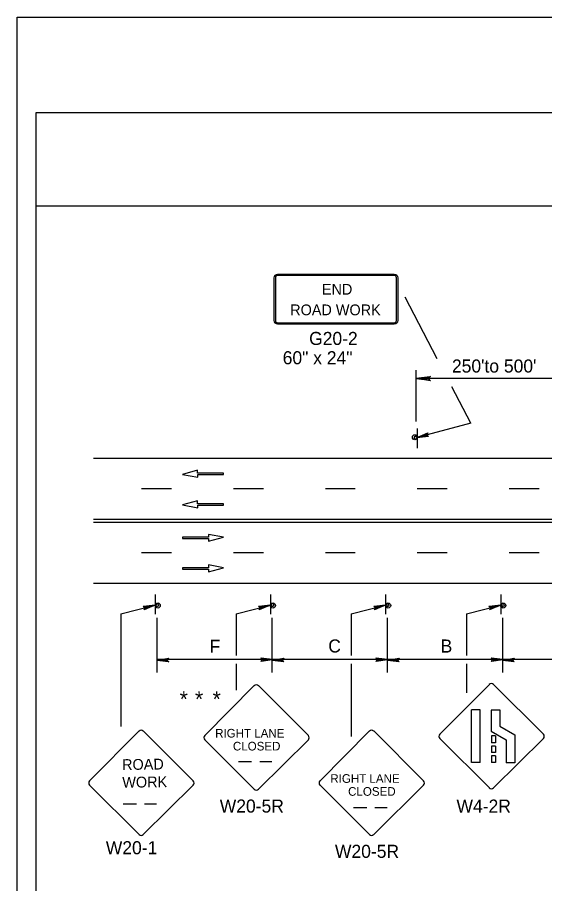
# Model space of a CAD drawing. Extents: x -14145 to -13521, y 30244 to 30661.
# Drawn here: x -13722.17 to -13713.71, y 30328.38 to 30342.31 of the extents above; entities that cross this region are included whole.
import ezdxf

# ---------------------------------------------------------------- set-up
doc = ezdxf.new("R2010")
doc.units = 0
for name, color, linetype in [('1', 7, 'Continuous'), ('10', 7, 'Continuous'), ('2', 7, 'Continuous'), ('3', 7, 'Continuous'), ('61', 7, 'Continuous')]:
    doc.layers.add(name, color=color, linetype=linetype)

msp = doc.modelspace()

# ---------------------------------------------------------------- linework, layer by layer
at = {"layer": '1'}
for p, q in [((-13716.121, 30338.173), (-13717.993, 30338.173)), ((-13716.121, 30338.173), (-13717.993, 30338.173)), ((-13716.121, 30338.158), (-13717.993, 30338.158)), ((-13716.121, 30338.158), (-13717.993, 30338.158)), ((-13718.055, 30338.122), (-13718.055, 30337.434)), ((-13718.029, 30338.122), (-13718.029, 30337.434)), ((-13716.085, 30337.434), (-13716.085, 30338.122)), ((-13716.059, 30337.434), (-13716.059, 30338.122)), ((-13715.431, 30336.82), (-13715.946, 30337.811)), ((-13717.993, 30337.397), (-13716.121, 30337.397)), ((-13717.993, 30337.382), (-13716.121, 30337.382)), ((-13715.768, 30335.808), (-13715.768, 30336.634)), ((-13712.527, 30336.5), (-13715.768, 30336.5)), ((-13714.89, 30335.782), (-13715.194, 30336.366)), ((-13714.89, 30335.782), (-13715.755, 30335.551)), ((-13715.749, 30335.384), (-13715.749, 30335.696)), ((-13715.749, 30335.384), (-13715.749, 30335.696)), ((-13720.95, 30335.222), (-13691.95, 30335.222)), ((-13719.279, 30335.026), (-13719.52, 30334.96)), ((-13719.52, 30334.96), (-13719.277, 30334.914)), ((-13719.279, 30334.981), (-13719.279, 30335.026)), ((-13718.863, 30334.981), (-13719.279, 30334.981)), ((-13719.277, 30334.914), (-13719.277, 30334.959)), ((-13719.277, 30334.959), (-13718.863, 30334.959)), ((-13718.863, 30334.959), (-13718.863, 30334.981)), ((-13719.699, 30334.73), (-13720.179, 30334.73)), ((-13718.223, 30334.73), (-13718.703, 30334.73)), ((-13716.747, 30334.73), (-13717.227, 30334.73)), ((-13715.271, 30334.73), (-13715.751, 30334.73)), ((-13713.795, 30334.73), (-13714.275, 30334.73)), ((-13719.279, 30334.534), (-13719.52, 30334.468)), ((-13719.279, 30334.489), (-13719.279, 30334.534)), ((-13719.52, 30334.468), (-13719.277, 30334.422)), ((-13718.863, 30334.489), (-13719.279, 30334.489)), ((-13719.277, 30334.422), (-13719.277, 30334.467)), ((-13719.277, 30334.467), (-13718.863, 30334.467)), ((-13718.863, 30334.467), (-13718.863, 30334.489)), ((-13720.95, 30334.238), (-13708.727, 30334.238)), ((-13720.95, 30334.193), (-13708.718, 30334.193)), ((-13719.106, 30333.951), (-13719.52, 30333.951)), ((-13719.52, 30333.951), (-13719.52, 30333.929)), ((-13718.863, 30333.95), (-13719.106, 30333.996)), ((-13719.106, 30333.996), (-13719.106, 30333.951)), ((-13719.104, 30333.884), (-13718.863, 30333.95)), ((-13719.52, 30333.929), (-13719.104, 30333.929)), ((-13719.104, 30333.929), (-13719.104, 30333.884)), ((-13719.699, 30333.701), (-13720.179, 30333.701)), ((-13718.223, 30333.701), (-13718.703, 30333.701)), ((-13716.747, 30333.701), (-13717.227, 30333.701)), ((-13715.271, 30333.701), (-13715.751, 30333.701)), ((-13713.795, 30333.701), (-13714.275, 30333.701)), ((-13719.106, 30333.459), (-13719.52, 30333.459)), ((-13719.52, 30333.459), (-13719.52, 30333.437)), ((-13719.52, 30333.437), (-13719.104, 30333.437)), ((-13718.863, 30333.458), (-13719.106, 30333.504)), ((-13719.106, 30333.504), (-13719.106, 30333.459)), ((-13719.104, 30333.392), (-13718.863, 30333.458)), ((-13719.104, 30333.437), (-13719.104, 30333.392)), ((-13720.95, 30333.209), (-13691.95, 30333.209)), ((-13719.959, 30333.027), (-13719.959, 30332.715)), ((-13719.959, 30333.027), (-13719.959, 30332.715)), ((-13718.109, 30333.027), (-13718.109, 30332.715)), ((-13718.109, 30333.027), (-13718.109, 30332.715)), ((-13716.259, 30333.027), (-13716.259, 30332.715)), ((-13716.259, 30333.027), (-13716.259, 30332.715)), ((-13714.409, 30333.027), (-13714.409, 30332.715)), ((-13714.409, 30333.027), (-13714.409, 30332.715)), ((-13720.511, 30332.72), (-13719.965, 30332.86)), ((-13718.661, 30332.72), (-13718.115, 30332.86)), ((-13716.811, 30332.72), (-13716.265, 30332.86)), ((-13714.961, 30332.72), (-13714.415, 30332.86)), ((-13720.512, 30332.72), (-13720.512, 30330.908)), ((-13718.662, 30332.72), (-13718.662, 30332.051)), ((-13716.812, 30332.72), (-13716.812, 30332.051)), ((-13714.962, 30332.72), (-13714.962, 30332.051)), ((-13719.929, 30331.778), (-13719.929, 30332.652)), ((-13718.079, 30331.778), (-13718.079, 30332.652)), ((-13716.229, 30331.778), (-13716.229, 30332.652)), ((-13714.379, 30331.778), (-13714.379, 30332.652)), ((-13718.079, 30331.982), (-13719.929, 30331.982)), ((-13718.662, 30331.917), (-13718.662, 30331.493)), ((-13716.229, 30331.982), (-13718.079, 30331.982)), ((-13716.812, 30331.917), (-13716.812, 30330.745)), ((-13714.379, 30331.982), (-13716.229, 30331.982)), ((-13714.962, 30331.917), (-13714.962, 30331.446)), ((-13712.529, 30331.982), (-13714.379, 30331.982)), ((-13714.593, 30331.585), (-13715.389, 30330.782)), ((-13714.593, 30331.585), (-13715.389, 30330.782)), ((-13713.723, 30330.782), (-13714.527, 30331.585)), ((-13713.723, 30330.782), (-13714.527, 30331.585)), ((-13718.369, 30331.564), (-13719.163, 30330.761)), ((-13717.499, 30330.761), (-13718.301, 30331.564)), ((-13714.885, 30331.174), (-13714.885, 30330.327)), ((-13714.885, 30331.174), (-13714.885, 30330.327)), ((-13714.741, 30331.176), (-13714.882, 30331.176)), ((-13714.741, 30331.176), (-13714.882, 30331.176)), ((-13714.745, 30331.174), (-13714.745, 30330.327)), ((-13714.745, 30331.174), (-13714.745, 30330.327)), ((-13714.565, 30331.169), (-13714.565, 30330.831)), ((-13714.565, 30331.169), (-13714.565, 30330.831)), ((-13714.421, 30331.171), (-13714.562, 30331.171)), ((-13714.421, 30331.171), (-13714.562, 30331.171)), ((-13714.425, 30331.169), (-13714.425, 30330.914)), ((-13714.425, 30331.169), (-13714.425, 30330.914)), ((-13714.425, 30330.914), (-13714.183, 30330.775)), ((-13714.425, 30330.914), (-13714.183, 30330.775)), ((-13720.219, 30330.836), (-13721.013, 30330.033)), ((-13719.349, 30330.033), (-13720.151, 30330.836)), ((-13716.519, 30330.836), (-13717.313, 30330.033)), ((-13715.649, 30330.033), (-13716.451, 30330.836)), ((-13714.566, 30330.831), (-13714.324, 30330.692)), ((-13714.566, 30330.831), (-13714.324, 30330.692)), ((-13714.56, 30330.755), (-13714.56, 30330.646)), ((-13714.496, 30330.755), (-13714.56, 30330.755)), ((-13714.56, 30330.755), (-13714.56, 30330.646)), ((-13714.496, 30330.755), (-13714.56, 30330.755)), ((-13714.496, 30330.755), (-13714.496, 30330.646)), ((-13714.496, 30330.755), (-13714.496, 30330.646)), ((-13714.183, 30330.775), (-13714.183, 30330.322)), ((-13714.183, 30330.775), (-13714.183, 30330.322)), ((-13719.163, 30330.695), (-13718.369, 30329.9)), ((-13718.301, 30329.9), (-13717.499, 30330.695)), ((-13715.389, 30330.716), (-13714.593, 30329.921)), ((-13715.389, 30330.716), (-13714.593, 30329.921)), ((-13714.496, 30330.646), (-13714.56, 30330.646)), ((-13714.496, 30330.646), (-13714.56, 30330.646)), ((-13714.527, 30329.921), (-13713.725, 30330.716)), ((-13714.527, 30329.921), (-13713.725, 30330.716)), ((-13714.323, 30330.692), (-13714.323, 30330.322)), ((-13714.323, 30330.692), (-13714.323, 30330.322)), ((-13714.56, 30330.594), (-13714.56, 30330.489)), ((-13714.496, 30330.594), (-13714.56, 30330.594)), ((-13714.56, 30330.594), (-13714.56, 30330.489)), ((-13714.496, 30330.594), (-13714.56, 30330.594)), ((-13714.496, 30330.489), (-13714.56, 30330.489)), ((-13714.496, 30330.489), (-13714.56, 30330.489)), ((-13714.496, 30330.594), (-13714.496, 30330.489)), ((-13714.496, 30330.594), (-13714.496, 30330.489)), ((-13718.623, 30330.346), (-13718.412, 30330.346)), ((-13718.28, 30330.346), (-13718.087, 30330.346)), ((-13714.741, 30330.329), (-13714.882, 30330.329)), ((-13714.741, 30330.329), (-13714.882, 30330.329)), ((-13714.496, 30330.436), (-13714.56, 30330.436)), ((-13714.56, 30330.436), (-13714.56, 30330.331)), ((-13714.496, 30330.436), (-13714.56, 30330.436)), ((-13714.56, 30330.436), (-13714.56, 30330.331)), ((-13714.496, 30330.331), (-13714.56, 30330.331)), ((-13714.496, 30330.331), (-13714.56, 30330.331)), ((-13714.496, 30330.436), (-13714.496, 30330.331)), ((-13714.496, 30330.436), (-13714.496, 30330.331)), ((-13714.184, 30330.322), (-13714.325, 30330.322)), ((-13714.184, 30330.322), (-13714.325, 30330.322)), ((-13721.013, 30329.967), (-13720.219, 30329.172)), ((-13720.151, 30329.172), (-13719.349, 30329.967)), ((-13717.313, 30329.967), (-13716.519, 30329.172)), ((-13716.451, 30329.172), (-13715.649, 30329.967)), ((-13720.473, 30329.665), (-13720.262, 30329.665)), ((-13720.13, 30329.665), (-13719.937, 30329.665)), ((-13716.773, 30329.606), (-13716.562, 30329.606)), ((-13716.43, 30329.606), (-13716.237, 30329.606))]:
    msp.add_line(p, q, dxfattribs=at)
for points in [[(-13715.575, 30335.575), (-13715.587, 30335.587), (-13715.755, 30335.551), (-13715.575, 30335.575), (-13715.569, 30335.569), (-13715.755, 30335.551), (-13715.593, 30335.605), (-13715.587, 30335.617), (-13715.755, 30335.551), (-13715.581, 30335.629), (-13715.587, 30335.617)], [(-13720.145, 30332.836), (-13720.133, 30332.824), (-13719.965, 30332.86), (-13720.145, 30332.836), (-13720.151, 30332.842), (-13719.965, 30332.86), (-13720.127, 30332.806), (-13720.133, 30332.794), (-13719.965, 30332.86), (-13720.139, 30332.782), (-13720.133, 30332.794)], [(-13718.295, 30332.836), (-13718.283, 30332.824), (-13718.115, 30332.86), (-13718.295, 30332.836), (-13718.301, 30332.842), (-13718.115, 30332.86), (-13718.277, 30332.806), (-13718.283, 30332.794), (-13718.115, 30332.86), (-13718.289, 30332.782), (-13718.283, 30332.794)], [(-13716.445, 30332.836), (-13716.433, 30332.824), (-13716.265, 30332.86), (-13716.445, 30332.836), (-13716.451, 30332.842), (-13716.265, 30332.86), (-13716.427, 30332.806), (-13716.433, 30332.794), (-13716.265, 30332.86), (-13716.439, 30332.782), (-13716.433, 30332.794)], [(-13714.595, 30332.836), (-13714.583, 30332.824), (-13714.415, 30332.86), (-13714.595, 30332.836), (-13714.601, 30332.842), (-13714.415, 30332.86), (-13714.577, 30332.806), (-13714.583, 30332.794), (-13714.415, 30332.86), (-13714.589, 30332.782), (-13714.583, 30332.794)], [(-13719.749, 30331.952), (-13719.755, 30331.964), (-13719.929, 30331.976), (-13719.749, 30331.952), (-13719.743, 30331.946), (-13719.929, 30331.976), (-13719.755, 30331.982), (-13719.749, 30331.994), (-13719.929, 30331.976), (-13719.743, 30332.006), (-13719.749, 30331.994)], [(-13718.259, 30332.006), (-13718.253, 30331.988), (-13718.079, 30331.982), (-13718.259, 30332.006), (-13718.265, 30332.012), (-13718.079, 30331.982), (-13718.253, 30331.976), (-13718.259, 30331.958), (-13718.079, 30331.982), (-13718.265, 30331.952), (-13718.259, 30331.958)], [(-13717.899, 30331.952), (-13717.905, 30331.964), (-13718.079, 30331.976), (-13717.899, 30331.952), (-13717.893, 30331.946), (-13718.079, 30331.976), (-13717.905, 30331.982), (-13717.899, 30331.994), (-13718.079, 30331.976), (-13717.893, 30332.006), (-13717.899, 30331.994)], [(-13716.409, 30332.006), (-13716.403, 30331.988), (-13716.229, 30331.982), (-13716.409, 30332.006), (-13716.415, 30332.012), (-13716.229, 30331.982), (-13716.403, 30331.976), (-13716.409, 30331.958), (-13716.229, 30331.982), (-13716.415, 30331.952), (-13716.409, 30331.958)], [(-13716.049, 30331.952), (-13716.055, 30331.964), (-13716.229, 30331.976), (-13716.049, 30331.952), (-13716.043, 30331.946), (-13716.229, 30331.976), (-13716.055, 30331.982), (-13716.049, 30331.994), (-13716.229, 30331.976), (-13716.043, 30332.006), (-13716.049, 30331.994)], [(-13714.559, 30332.006), (-13714.553, 30331.988), (-13714.379, 30331.982), (-13714.559, 30332.006), (-13714.565, 30332.012), (-13714.379, 30331.982), (-13714.553, 30331.976), (-13714.559, 30331.958), (-13714.379, 30331.982), (-13714.565, 30331.952), (-13714.559, 30331.958)], [(-13714.199, 30331.952), (-13714.205, 30331.964), (-13714.379, 30331.976), (-13714.199, 30331.952), (-13714.193, 30331.946), (-13714.379, 30331.976), (-13714.205, 30331.982), (-13714.199, 30331.994), (-13714.379, 30331.976), (-13714.193, 30332.006), (-13714.199, 30331.994)]]:
    msp.add_lwpolyline(points, dxfattribs=at)
for centre in [(-13715.788, 30335.557), (-13719.919, 30332.853), (-13718.069, 30332.853), (-13716.219, 30332.853), (-13714.369, 30332.853)]:
    msp.add_circle(centre, 0.0408, dxfattribs=at)
for centre, radius, start, end in [((-13715.782, 30335.549), 0.0214, 9.521, 4.2501), ((-13719.924, 30332.861), 0.0214, 189.521, 184.2501), ((-13718.074, 30332.861), 0.0214, 189.521, 184.2501), ((-13716.224, 30332.861), 0.0214, 189.521, 184.2501), ((-13714.374, 30332.861), 0.0214, 189.521, 184.2501), ((-13714.561, 30331.552), 0.0465, 45, 135), ((-13714.561, 30331.552), 0.0465, 45, 135), ((-13718.336, 30331.53), 0.0465, 45, 135), ((-13720.186, 30330.802), 0.0465, 45, 135), ((-13719.131, 30330.728), 0.0465, 135, 225), ((-13717.533, 30330.727), 0.0465, 315, 45), ((-13716.486, 30330.802), 0.0465, 45, 135), ((-13715.356, 30330.749), 0.0465, 135, 225), ((-13715.356, 30330.749), 0.0465, 135, 225), ((-13713.758, 30330.749), 0.0465, 315, 45), ((-13713.758, 30330.749), 0.0465, 315, 45), ((-13720.981, 30330), 0.0465, 135, 225), ((-13719.383, 30329.999), 0.0465, 315, 45), ((-13717.281, 30330), 0.0465, 135, 225), ((-13715.683, 30329.999), 0.0465, 315, 45), ((-13714.561, 30329.954), 0.0465, 225, 315), ((-13714.561, 30329.954), 0.0465, 225, 315), ((-13718.336, 30329.932), 0.0465, 225, 315), ((-13720.186, 30329.204), 0.0465, 225, 315), ((-13716.486, 30329.204), 0.0465, 225, 315)]:
    msp.add_arc(centre, radius, start, end, dxfattribs=at)
for centre, major_axis, ratio, start_param, end_param in [((-13717.993, 30338.121), (0.0609, 0), 0.839899, 1.570796, 3.141593), ((-13717.993, 30338.121), (0, -0.0365), 0.999938, 3.141593, 4.712389), ((-13716.121, 30338.121), (-0.0609, 0), 0.839899, 3.141593, 4.712389), ((-13716.121, 30338.121), (0, 0.0365), 0.999938, 4.712389, 6.283185), ((-13717.993, 30337.433), (0.0609, 0), 0.839899, 3.141593, 4.712389), ((-13717.993, 30337.433), (0, -0.0365), 0.999938, 4.712389, 6.283185), ((-13716.121, 30337.433), (0, 0.0365), 0.999938, 3.141593, 4.712389), ((-13716.121, 30337.433), (-0.0609, 0), 0.839899, 1.570796, 3.141593)]:
    msp.add_ellipse(centre, major_axis=major_axis, ratio=ratio, start_param=start_param, end_param=end_param, dxfattribs=at)
at = {"layer": '10'}
for p, q in [((-13721.874, 30340.777), (-13690.422, 30340.777)), ((-13721.874, 30318.207), (-13721.874, 30340.777)), ((-13721.874, 30339.277), (-13690.422, 30339.277))]:
    msp.add_line(p, q, dxfattribs=at)
at = {"layer": '3'}
msp.add_lwpolyline([(-13715.55, 30336.473), (-13715.558, 30336.488), (-13715.768, 30336.5), (-13715.55, 30336.473), (-13715.539, 30336.463), (-13715.768, 30336.5), (-13715.559, 30336.51), (-13715.551, 30336.526), (-13715.768, 30336.5), (-13715.539, 30336.536), (-13715.551, 30336.526)], dxfattribs=at)
at = {"layer": '61'}
msp.add_lwpolyline([(-13722.174, 30342.307), (-13689.174, 30342.307), (-13689.174, 30316.807), (-13722.174, 30316.807)], close=True, dxfattribs=at)

# ---------------------------------------------------------------- texts
at = {"layer": '1'}
for s, height, p in [('END', 0.173, (-13717.282, 30337.849)), ('ROAD WORK', 0.173, (-13717.791, 30337.518)), ('RIGHT LANE', 0.1386, (-13718.997, 30330.73)), ('CLOSED', 0.1389, (-13718.712, 30330.522)), ('RIGHT LANE', 0.1386, (-13717.147, 30330.002)), ('CLOSED', 0.1389, (-13716.862, 30329.794)), ('CLOSED', 0.1389, (-13716.862, 30329.794))]:
    msp.add_text(s, height=height, dxfattribs=at).set_placement(p)
for s, height, rotation, p in [('ROAD', 0.1735, 0.7566, (-13720.491, 30330.208)), ('WORK', 0.1733, 0.7588, (-13720.487, 30329.923))]:
    msp.add_text(s, height=height, rotation=rotation, dxfattribs=at).set_placement(p)
at = {"layer": '2'}
for s, height, p in [('G20-2', 0.21, (-13717.488, 30337.04)), ('60" x 24"', 0.21, (-13717.912, 30336.73)), ("250'to 500'", 0.21, (-13715.194, 30336.597)), ('F', 0.21, (-13719.085, 30332.092)), ('C', 0.21, (-13717.18, 30332.097)), ('B', 0.21, (-13715.376, 30332.096)), ('*', 0.252, (-13719.566, 30331.222)), ('*', 0.252, (-13719.32, 30331.222)), ('*', 0.252, (-13719.037, 30331.222)), ('W20-5R', 0.21, (-13718.923, 30329.524)), ('W4-2R', 0.21, (-13715.121, 30329.523)), ('W20-1', 0.21, (-13720.753, 30328.854)), ('W20-5R', 0.21, (-13717.073, 30328.796))]:
    msp.add_text(s, height=height, dxfattribs=at).set_placement(p)

doc.saveas('drawing.dxf')
